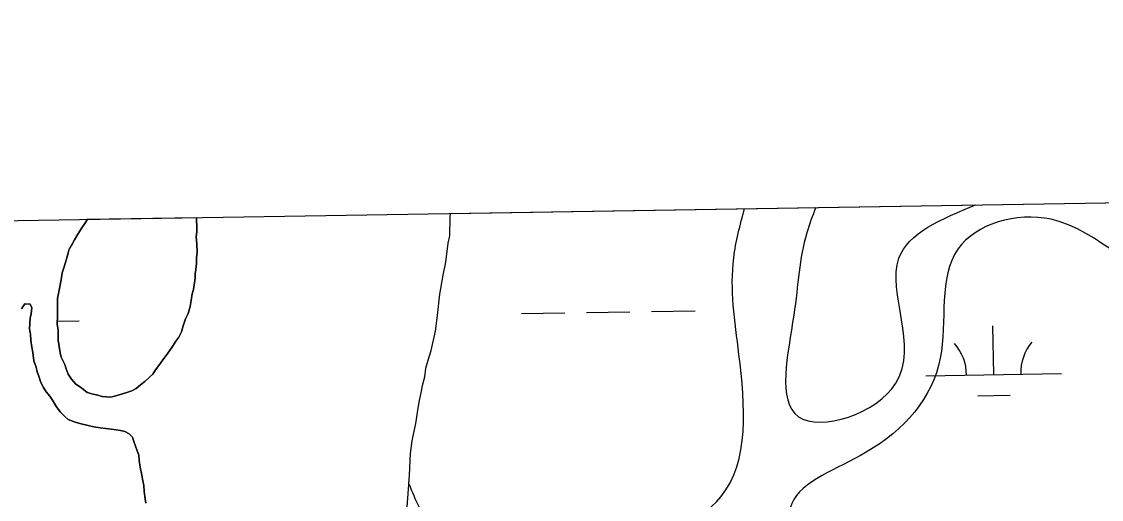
# Model space of a CAD drawing. Extents: x 3855477 to 3893699, y 299188 to 325115.
# Drawn here: x 3882289 to 3883085, y 322963 to 323316 of the extents above; entities that cross this region are included whole.
import ezdxf

# ---------------------------------------------------------------- set-up
doc = ezdxf.new("R2010")
doc.units = 0
for name, color, linetype in [('V-GRID-FRAM', 7, 'Continuous'), ('V-TOPO-SHOR', 7, 'Continuous'), ('V-WETL-SWMP', 7, 'Continuous')]:
    doc.layers.add(name, color=color, linetype=linetype)

msp = doc.modelspace()

# ---------------------------------------------------------------- linework, layer by layer
at = {"layer": 'V-GRID-FRAM'}
msp.add_lwpolyline([(3859445.33, 322796.98), (3891292.64, 323315.82), (3891596.75, 305135.92), (3859733.58, 304616.82), (3859445.33, 322796.98)], dxfattribs=at)
at = {"layer": 'V-TOPO-SHOR'}
for points in [[(3882574.43, 322974.73), (3882574.86, 322981.2), (3882575.62, 322996.97), (3882576.89, 323006.32), (3882579.37, 323019.15), (3882580.63, 323027.33), (3882581.89, 323034.91), (3882583.73, 323043.08), (3882584.36, 323047.17), (3882586.19, 323053.58), (3882586.84, 323060), (3882588.66, 323065.95), (3882590.73, 323073.18), (3882593.93, 323087.29), (3882595.34, 323098.85), (3882597.27, 323114.74), (3882599.65, 323128.63), (3882601.51, 323138.32), (3882603.42, 323152.21), (3882604.65, 323157.7), (3882604.8, 323171.38), (3882605.08, 323174.29)], [(3882337.53, 323169.93), (3882336.11, 323167.62), (3882333.25, 323163.63), (3882330.38, 323158.84), (3882327.92, 323154.85), (3882326.29, 323152.05), (3882323.82, 323147.66), (3882322.98, 323144.04), (3882321.73, 323139.64), (3882320.06, 323134.03), (3882318.81, 323130.42), (3882317.95, 323125.21), (3882316.66, 323117.58), (3882315.39, 323111.56), (3882315.34, 323107.55), (3882315.3, 323103.93), (3882315.24, 323098.7), (3882315.17, 323092.27), (3882315.93, 323088.24), (3882315.85, 323080.6)], [(3882315.85, 323080.6), (3882317.35, 323071.34), (3882318.12, 323068.12), (3882320.88, 323062.86), (3882321.65, 323059.64), (3882323.21, 323055.6), (3882325.58, 323051.95), (3882328.76, 323048.3), (3882333.15, 323045.43), (3882337.13, 323042.18), (3882341.54, 323040.92), (3882345.15, 323040.08), (3882348.36, 323039.24), (3882351.57, 323038.8), (3882354.78, 323038.76), (3882358.41, 323039.53), (3882363.25, 323041.08), (3882367.29, 323042.24), (3882370.11, 323043.42), (3882373.35, 323044.99), (3882376.59, 323047.77), (3882379.84, 323050.15), (3882383.09, 323053.33), (3882385.53, 323055.71), (3882387.57, 323058.91), (3882390.83, 323062.89), (3882392.88, 323066.08), (3882396.14, 323070.47), (3882400.23, 323076.05), (3882402.68, 323080.04), (3882404.72, 323082.84), (3882406.78, 323086.83), (3882408.03, 323091.24), (3882409.7, 323096.45), (3882411.75, 323100.45), (3882413.02, 323105.66), (3882413.87, 323110.07), (3882414.73, 323114.89), (3882415.56, 323118.1), (3882416.87, 323126.53), (3882416.9, 323129.74), (3882417.34, 323132.95), (3882417.79, 323137.37), (3882417.84, 323141.79), (3882418.28, 323145.41), (3882417.94, 323151.44), (3882417.6, 323157.07), (3882418.05, 323160.68), (3882418.08, 323164.3), (3882417.74, 323169.53), (3882417.76, 323171.24)], [(3882328.45, 323020.16), (3882323.24, 323022.23), (3882320.46, 323024.67), (3882317.27, 323027.92), (3882314.5, 323031.57), (3882311.74, 323036.42), (3882309.76, 323039.26), (3882306.98, 323042.51), (3882305.01, 323045.74), (3882303.04, 323049.39), (3882301.48, 323054.23), (3882300.31, 323057.46), (3882299.54, 323060.68), (3882297.99, 323065.52), (3882297.25, 323071.56), (3882296.49, 323075.59), (3882295.74, 323080.42), (3882295.4, 323085.25), (3882294.63, 323088.88), (3882295.08, 323093.3), (3882295.12, 323096.91), (3882295.96, 323100.12), (3882296.41, 323104.54), (3882295.24, 323107.37), (3882291.22, 323107.41), (3882288.77, 323103.82)], [(3882380.45, 322960.48), (3882380.09, 322963.71), (3882379.34, 322968.94), (3882378.99, 322973.36), (3882378.22, 322976.99), (3882377.46, 322981.02), (3882376.33, 322987.06), (3882375.57, 322991.9), (3882375.22, 322995.92), (3882374.04, 322999.15), (3882372.88, 323002.38), (3882371.71, 323006.01), (3882370.54, 323009.24), (3882368.15, 323011.68), (3882364.96, 323013.32), (3882361.75, 323014.16), (3882358.54, 323014.6), (3882354.92, 323015.04), (3882350.91, 323015.49), (3882346.89, 323015.93), (3882342.08, 323016.79), (3882338.07, 323017.64), (3882332.85, 323018.9), (3882328.45, 323020.16)]]:
    msp.add_lwpolyline(points, dxfattribs=at)
for points in [[(3883204.62, 323184.06), (3883137.74, 323125.06), (3883047.84, 323169.88), (3882979.04, 323147.93), (3882965.96, 323067.35), (3882911.31, 322997.94), (3882856.54, 322960.22), (3882875.68, 322892.01), (3882913.16, 322841.31), (3882974.71, 322828.86), (3883024.08, 322767.74), (3883063.36, 322662.98), (3883100.86, 322564.64), (3883047.66, 322507.02), (3882994.12, 322471.95), (3882924.25, 322398.74), (3882876.15, 322333.01), (3882826.27, 322274.25), (3882767.1, 322202.91), (3882742.02, 322108.18), (3882761.8, 322005.88), (3882789.84, 321939.27), (3882845.17, 321832.9), (3882874.53, 321763.66), (3882887.55, 321660.99), (3882885.64, 321565.27), (3882887.29, 321492.98), (3882951.43, 321529.23), (3883027.99, 321576.94), (3883061.12, 321661.08), (3883068.32, 321738.29), (3883091.65, 321804.57), (3883149.12, 321881.63), (3883213.46, 321927.26), (3883307.14, 321964.8), (3883357.5, 322028.11), (3883409.45, 322083.99), (3883461.57, 322127.54), (3883525.98, 322168.82), (3883580.94, 322199.7), (3883655.97, 322239.93), (3883717.46, 322296.46), (3883747.99, 322353.97), (3883774.24, 322425.95), (3883805.53, 322519.49), (3883819.55, 322584.79), (3883819.88, 322669.92), (3883823.39, 322762.76), (3883796.82, 322839.36), (3883769.83, 322912.33), (3883801.37, 322977.04)], [(3882574.43, 322974.73), (3882591.64, 322945.02), (3882645.79, 322939.02), (3882726.88, 322933.25), (3882804.33, 322965.13), (3882817.61, 323070.24), (3882813.78, 323141.36), (3882821.76, 323177.82)], [(3882874.24, 323178.67), (3882867.64, 323159.91), (3882858.03, 323099.07), (3882861.46, 323024.2), (3882933.32, 323048.95), (3882935.52, 323141.11), (3882992.02, 323180.59)], [(3883382.48, 323040.38), (3883352.76, 322994.57), (3883274.67, 322964.05), (3883188.65, 322910.57), (3883177.44, 322816.41), (3883178.94, 322743.89), (3883185.39, 322667.1), (3883194.61, 322596.34), (3883185.33, 322514.72), (3883134.05, 322451.22), (3883072.19, 322378), (3883045.87, 322312.91), (3883038.21, 322209.7), (3883075.63, 322117.89), (3883087.29, 322040.3), (3883089.54, 322102.89), (3883083.36, 322175.14), (3883064.04, 322247.46), (3883084.13, 322319.86), (3883118.72, 322380), (3883193.35, 322458.01), (3883236.81, 322516.03), (3883236.56, 322588.14), (3883202.72, 322677.59), (3883194.12, 322785.15), (3883210.55, 322869.49), (3883253.86, 322921.67), (3883334.05, 322940.22), (3883390.92, 322987.39), (3883407.79, 323035.64)]]:
    msp.add_spline(points, degree=3, dxfattribs=at)
at = {"layer": 'V-WETL-SWMP'}
for p, q in [((3882605.07, 323174.29), (3883706.33, 323192.23)), ((3882604.8, 323171.37), (3882605.07, 323174.29)), ((3882333.25, 323163.63), (3882336.11, 323167.62)), ((3882336.11, 323167.62), (3882337.53, 323169.93)), ((3882337.53, 323169.93), (3882417.76, 323171.24)), ((3882417.76, 323171.24), (3882417.74, 323169.53)), ((3882417.74, 323169.53), (3882418.09, 323164.3)), ((3882604.64, 323157.69), (3882604.8, 323171.37)), ((3882327.93, 323154.85), (3882330.38, 323158.84)), ((3882330.38, 323158.84), (3882333.25, 323163.63)), ((3882418.05, 323160.68), (3882417.6, 323157.07)), ((3882418.09, 323164.3), (3882418.05, 323160.68)), ((3882323.83, 323147.66), (3882326.29, 323152.05)), ((3882326.29, 323152.05), (3882327.93, 323154.85)), ((3882417.6, 323157.07), (3882417.94, 323151.44)), ((3882417.94, 323151.44), (3882418.28, 323145.41)), ((3882601.51, 323138.31), (3882603.41, 323152.21)), ((3882603.41, 323152.21), (3882604.64, 323157.69)), ((3882321.73, 323139.64), (3882322.98, 323144.05)), ((3882322.98, 323144.05), (3882323.83, 323147.66)), ((3882418.28, 323145.41), (3882417.84, 323141.79)), ((3882320.06, 323134.03), (3882321.73, 323139.64)), ((3882417.79, 323137.37), (3882417.34, 323132.95)), ((3882417.84, 323141.79), (3882417.79, 323137.37)), ((3882599.64, 323128.63), (3882601.51, 323138.31)), ((3882317.95, 323125.21), (3882318.81, 323130.42)), ((3882318.81, 323130.42), (3882320.06, 323134.03)), ((3882416.86, 323126.53), (3882415.56, 323118.1)), ((3882416.9, 323129.74), (3882416.86, 323126.53)), ((3882417.34, 323132.95), (3882416.9, 323129.74)), ((3882597.27, 323114.74), (3882599.64, 323128.63)), ((3882316.66, 323117.58), (3882317.95, 323125.21)), ((3882315.34, 323107.55), (3882315.39, 323111.57)), ((3882315.39, 323111.57), (3882316.66, 323117.58)), ((3882414.73, 323114.89), (3882413.87, 323110.07)), ((3882415.56, 323118.1), (3882414.73, 323114.89)), ((3882595.34, 323098.85), (3882597.27, 323114.74)), ((3882315.24, 323098.7), (3882315.3, 323103.93)), ((3882315.3, 323103.93), (3882315.34, 323107.55)), ((3882413.02, 323105.66), (3882411.75, 323100.45)), ((3882413.87, 323110.07), (3882413.02, 323105.66)), ((3882315.17, 323092.27), (3882315.24, 323098.7)), ((3882315.2, 323094.79), (3882331.42, 323095.06)), ((3882409.7, 323096.45), (3882408.03, 323091.24)), ((3882411.75, 323100.45), (3882409.7, 323096.45)), ((3882593.92, 323087.29), (3882595.34, 323098.85)), ((3882657.28, 323100.37), (3882689.28, 323100.89)), ((3882705.27, 323101.15), (3882737.27, 323101.67)), ((3882753.27, 323101.93), (3882785.26, 323102.45)), ((3882315.93, 323088.24), (3882315.17, 323092.27)), ((3882315.85, 323080.6), (3882315.93, 323088.24)), ((3882406.78, 323086.84), (3882404.72, 323082.84)), ((3882408.03, 323091.24), (3882406.78, 323086.84)), ((3882590.73, 323073.17), (3882593.92, 323087.29)), ((3883005.38, 323055.29), (3883004.79, 323091.29)), ((3882317.35, 323071.34), (3882315.85, 323080.6)), ((3882402.68, 323080.04), (3882400.22, 323076.05)), ((3882404.72, 323082.84), (3882402.68, 323080.04)), ((3882318.12, 323068.11), (3882317.35, 323071.34)), ((3882400.22, 323076.05), (3882396.14, 323070.47)), ((3882588.66, 323065.95), (3882590.73, 323073.17)), ((3882320.88, 323062.86), (3882318.12, 323068.11)), ((3882321.65, 323059.63), (3882320.88, 323062.86)), ((3882390.83, 323062.89), (3882387.57, 323058.91)), ((3882392.88, 323066.08), (3882390.83, 323062.89)), ((3882396.14, 323070.47), (3882392.88, 323066.08)), ((3882586.84, 323060), (3882588.66, 323065.95)), ((3882323.21, 323055.6), (3882321.65, 323059.63)), ((3882325.58, 323051.95), (3882323.21, 323055.6)), ((3882385.53, 323055.71), (3882383.09, 323053.33)), ((3882387.57, 323058.91), (3882385.53, 323055.71)), ((3882586.18, 323053.58), (3882586.84, 323060)), ((3882955.38, 323054.48), (3883055.37, 323056.11)), ((3882328.76, 323048.3), (3882325.58, 323051.95)), ((3882333.15, 323045.43), (3882328.76, 323048.3)), ((3882376.59, 323047.77), (3882373.35, 323044.99)), ((3882379.84, 323050.15), (3882376.59, 323047.77)), ((3882383.09, 323053.33), (3882379.84, 323050.15)), ((3882583.73, 323043.08), (3882584.36, 323047.16)), ((3882584.36, 323047.16), (3882586.18, 323053.58)), ((3882337.13, 323042.17), (3882333.15, 323045.43)), ((3882341.54, 323040.92), (3882337.13, 323042.17)), ((3882345.15, 323040.08), (3882341.54, 323040.92)), ((3882348.36, 323039.24), (3882345.15, 323040.08)), ((3882351.57, 323038.8), (3882348.36, 323039.24)), ((3882358.41, 323039.53), (3882354.78, 323038.76)), ((3882363.25, 323041.08), (3882358.41, 323039.53)), ((3882367.29, 323042.24), (3882363.25, 323041.08)), ((3882370.11, 323043.42), (3882367.29, 323042.24)), ((3882373.35, 323044.99), (3882370.11, 323043.42)), ((3882581.88, 323034.91), (3882583.73, 323043.08)), ((3882993.63, 323039.67), (3883017.63, 323040.06)), ((3882354.78, 323038.76), (3882351.57, 323038.8)), ((3882580.63, 323027.32), (3882581.88, 323034.91)), ((3882579.37, 323019.15), (3882580.63, 323027.32)), ((3882576.89, 323006.31), (3882579.37, 323019.15)), ((3882575.62, 322996.97), (3882576.89, 323006.31)), ((3882574.86, 322981.19), (3882575.62, 322996.97)), ((3882574.16, 322970.67), (3882574.86, 322981.19)), ((3882572.81, 322954.32), (3882574.16, 322970.67))]:
    msp.add_line(p, q, dxfattribs=at)
for points in [[(3882288.77, 323103.82), (3882291.22, 323107.41), (3882295.24, 323107.37), (3882296.41, 323104.54), (3882295.96, 323100.12), (3882295.12, 323096.91), (3882295.08, 323093.3), (3882294.63, 323088.88), (3882295.4, 323085.25), (3882295.74, 323080.42)], [(3882295.74, 323080.42), (3882296.49, 323075.59), (3882297.25, 323071.56), (3882297.99, 323065.52), (3882299.55, 323060.68), (3882300.31, 323057.46), (3882301.48, 323054.23), (3882303.04, 323049.39), (3882305.01, 323045.75), (3882306.98, 323042.51), (3882309.76, 323039.26), (3882311.74, 323036.42), (3882314.5, 323031.57), (3882317.27, 323027.92), (3882320.46, 323024.67), (3882323.24, 323022.23), (3882328.45, 323020.16), (3882332.85, 323018.9), (3882338.07, 323017.64), (3882342.08, 323016.79), (3882346.89, 323015.93), (3882350.91, 323015.49), (3882354.92, 323015.04), (3882358.54, 323014.6), (3882361.75, 323014.16), (3882364.96, 323013.32), (3882368.15, 323011.68), (3882370.54, 323009.24), (3882371.71, 323006.01), (3882372.88, 323002.38), (3882374.05, 322999.15), (3882375.22, 322995.92), (3882375.57, 322991.9), (3882376.32, 322987.07), (3882377.46, 322981.02), (3882378.22, 322976.99), (3882378.99, 322973.37), (3882379.34, 322968.94), (3882380.09, 322963.71), (3882380.45, 322960.48)]]:
    msp.add_lwpolyline(points, dxfattribs=at)
for centre, start, end in [((3883060.61, 323056.67), 140.16154, 181.7052), ((3882950.13, 323054.87), 0.16154, 41.7052)]:
    msp.add_arc(centre, 35.25, start, end, dxfattribs=at)

doc.saveas('drawing.dxf')
